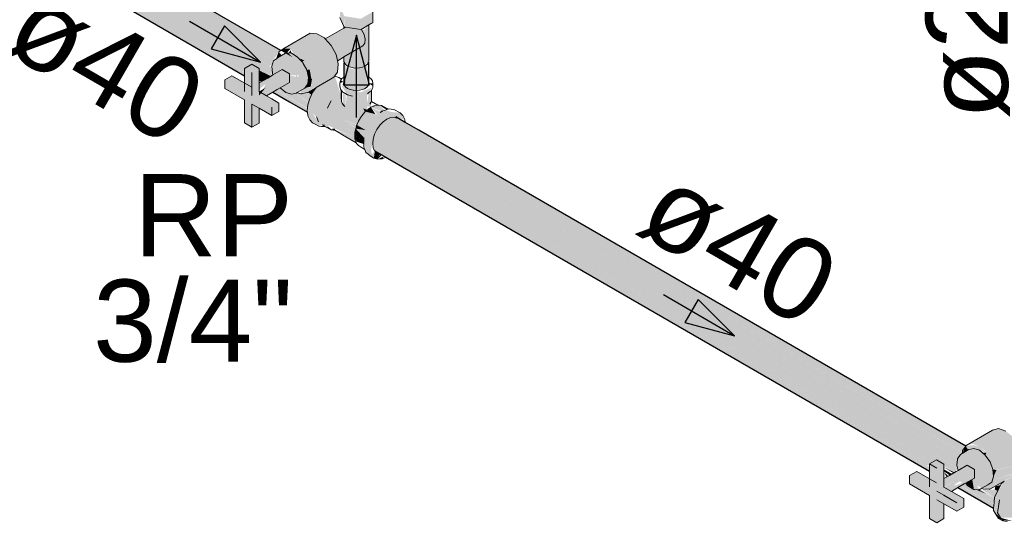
# Model space of a CAD drawing. Header units: millimetres. Extents: x 567 to 934, y -1 to 364.
# Tile 962 of 1056: x 735.2 to 737.6, y 196.3 to 197.53. Entities that reach past the tile are written whole.
import ezdxf

# ---------------------------------------------------------------- set-up
doc = ezdxf.new("R2010")
doc.units = ezdxf.units.MM
doc.header["$MEASUREMENT"] = 0
doc.linetypes.add('NULL', pattern=[0])
for name, color, linetype, lineweight in [('AF-Condutos', 140, 'Continuous', 25), ('AF-Conexões', 152, 'Continuous', 18), ('AF-Registro', 253, 'Continuous', 18), ('AF-Sentido conduto', 140, 'Continuous', 30), ('AF-Textos conduto', 7, 'Continuous', 9), ('Textos', 7, 'Continuous', 9)]:
    doc.layers.add(name, color=color, linetype=linetype, lineweight=lineweight)
doc.styles.add('Arial', font='arial.ttf')

msp = doc.modelspace()

# ---------------------------------------------------------------- hatches: boundary and pattern name
at = {"layer": 'AF-Condutos', "linetype": 'Continuous'}
for points in [[(735.4469, 197.6401), (735.4362, 197.6228), (735.4304, 197.6042), (735.7538, 197.4175), (735.7647, 197.4238), (735.7819, 197.414), (735.7828, 197.4091), (735.8135, 197.396), (735.8144, 197.4102), (735.6767, 197.4964), (735.8085, 197.4193), (735.8162, 197.4269)], [(735.4874, 197.6586), (735.475, 197.6597), (735.4606, 197.6532), (735.4469, 197.6401), (735.5142, 197.6013), (735.8159, 197.4327), (735.8327, 197.4549), (735.5087, 197.646), (735.836, 197.4573)], [(735.5087, 197.646), (735.8327, 197.4549), (735.836, 197.4573)], [(735.7447, 197.4123), (735.7538, 197.4175), (735.4304, 197.6042)], [(735.4673, 197.5657), (735.7475, 197.4045), (735.7475, 197.4106), (735.4304, 197.6042), (735.4304, 197.5876), (735.4362, 197.5758), (735.7475, 197.3961), (735.7475, 197.4043)], [(735.5142, 197.6013), (735.8127, 197.4289), (735.8177, 197.4316)], [(735.6767, 197.4964), (735.8112, 197.4123), (735.814, 197.4159)], [(735.9897, 197.376), (735.9926, 197.395), (735.9943, 197.3682), (735.9943, 197.4186), (735.9903, 197.4246)], [(736.0506, 197.3744), (736.0506, 197.4208), (736.0454, 197.4026), (736.0464, 197.3687)], [(735.7828, 197.3846), (735.7879, 197.3812), (735.8119, 197.3951), (735.7828, 197.4091)], [(735.9946, 197.3679), (735.9968, 197.3663), (736.0033, 197.4134), (735.9943, 197.4186)], [(736.0066, 197.3619), (736.0033, 197.4134), (735.9968, 197.3663)], [(736.0033, 197.4134), (736.0066, 197.3615), (736.0152, 197.4108), (736.0045, 197.4144)], [(736.0393, 197.3641), (736.0393, 197.4145), (736.0473, 197.4202), (736.0163, 197.4148), (736.0066, 197.3618), (736.0121, 197.3605)], [(736.0393, 197.3439), (736.0473, 197.4202), (736.0393, 197.4145)], [(736.0448, 197.3969), (736.0415, 197.365), (736.0463, 197.3686)], [(735.9935, 197.3688), (735.9926, 197.395), (735.991, 197.3722)], [(735.817, 197.3564), (735.9007, 197.3076), (735.9009, 197.3159), (735.8239, 197.3604)], [(735.8239, 197.3604), (735.901, 197.3168), (735.8268, 197.3621)], [(735.8272, 197.3623), (735.8996, 197.3176), (735.9036, 197.331), (735.8703, 197.3528), (735.8643, 197.3513), (735.8345, 197.3665)], [(735.8703, 197.3528), (735.9027, 197.3327), (735.9105, 197.349), (735.9, 197.3551)], [(735.9013, 197.3554), (735.911, 197.3498), (735.9184, 197.3652)], [(736.0737, 197.2992), (736.0919, 197.2885), (737.4975, 196.4772)], [(736.0919, 197.2885), (736.076, 197.2769), (737.486, 196.4632), (737.4867, 196.4642)], [(736.1162, 197.2956), (736.0853, 197.2925), (736.1417, 197.2599), (737.4976, 196.4784), (736.1398, 197.2753), (737.4989, 196.4912), (737.5058, 196.4933), (736.1733, 197.2623), (736.142, 197.2805), (737.5058, 196.4933)], [(736.0919, 197.2885), (737.4857, 196.4648), (737.4975, 196.4771)], [(736.139, 197.2823), (736.1733, 197.2623), (737.5058, 196.4933)], [(736.0612, 197.2416), (737.4354, 196.4482), (737.4354, 196.449), (736.0671, 197.2583)], [(736.0663, 197.259), (737.4354, 196.4686), (737.4857, 196.4397), (737.4852, 196.4417), (736.0778, 197.2756)], [(737.4354, 196.4686), (736.0672, 197.2585), (736.0671, 197.2583)], [(736.0671, 197.2583), (737.0766, 196.6612), (737.5757, 196.3682), (737.1951, 196.5928), (737.576, 196.3728), (737.4313, 196.4578), (737.4347, 196.4597), (737.4527, 196.446), (737.4794, 196.4295), (737.4857, 196.4395)], [(737.4096, 196.5069), (736.0779, 197.2758), (736.0778, 197.2756)], [(736.0778, 197.2756), (737.4836, 196.4426), (737.4858, 196.4629)], [(736.0779, 197.2758), (737.4858, 196.463), (737.486, 196.4632)], [(736.1398, 197.2753), (737.4951, 196.4799), (737.5027, 196.489)], [(736.1417, 197.2599), (737.4936, 196.4795), (737.4976, 196.4784)], [(736.0653, 197.2126), (737.4174, 196.4328), (737.4174, 196.433), (736.0999, 197.2008), (737.4174, 196.4404), (737.4174, 196.4423), (736.061, 197.2399), (737.4174, 196.457), (736.061, 197.2401), (737.4354, 196.4468), (736.0612, 197.2416), (736.0594, 197.2355)], [(736.061, 197.2401), (737.4238, 196.4534), (737.4239, 196.4535)], [(736.061, 197.2401), (737.4237, 196.4534), (737.4238, 196.4534)], [(736.6808, 196.8755), (737.5112, 196.3961), (736.061, 197.2399)], [(736.061, 197.2399), (737.4174, 196.4506), (737.4237, 196.4534)], [(736.0612, 197.2416), (737.4239, 196.4535), (737.4251, 196.4542)], [(736.096, 197.1949), (737.4174, 196.4319), (737.4174, 196.4321)], [(736.096, 197.1949), (737.4174, 196.4321), (737.4174, 196.4328)], [(736.0999, 197.2008), (737.4174, 196.433), (737.4174, 196.4403)], [(736.6808, 196.8755), (736.725, 196.8495), (737.4174, 196.447), (737.4178, 196.45)], [(736.725, 196.8495), (737.4111, 196.4461), (737.4174, 196.447)], [(737.0766, 196.6612), (737.4259, 196.4546), (737.4272, 196.4554)], [(737.1951, 196.5928), (737.4276, 196.4556), (737.4301, 196.4571)], [(737.4527, 196.4422), (737.4756, 196.4273), (737.4786, 196.4291)], [(737.4527, 196.4316), (737.4665, 196.4221), (737.4722, 196.4254), (737.4527, 196.4366)], [(737.4591, 196.4178), (737.4633, 196.4202), (737.4527, 196.4298)], [(737.4865, 196.392), (737.5735, 196.3418), (737.5742, 196.3499), (737.4938, 196.3962)], [(737.4945, 196.3966), (737.5714, 196.3515), (737.5755, 196.3658), (737.5568, 196.3765), (737.5356, 196.3851), (737.5023, 196.4012)], [(737.5822, 196.3842), (737.5907, 196.3981), (737.5781, 196.3957), (737.5763, 196.3879)], [(737.5388, 196.3869), (737.5298, 196.3875), (737.5568, 196.3765)], [(737.54, 196.3876), (737.5748, 196.3665), (737.5757, 196.3682)], [(737.5441, 196.388), (737.5757, 196.3682), (737.5832, 196.3832), (737.5772, 196.3867)]]:
    msp.add_hatch(color=151, dxfattribs=at).paths.add_polyline_path(points)
at = {"layer": 'AF-Conexões', "linetype": 'Continuous'}
for points in [[(735.9135, 197.2816), (735.9285, 197.2732), (735.9365, 197.2765), (735.9585, 197.2638), (735.9506, 197.2752), (736.0161, 197.2456), (736.0161, 197.2531), (735.983, 197.279), (736.0168, 197.2693), (735.9855, 197.2907), (736.0213, 197.277), (736.041, 197.3074), (736.0364, 197.3167), (736.0469, 197.3126), (736.0461, 197.3488), (736.0583, 197.3682), (736.0305, 197.3551), (735.9838, 197.372), (735.9968, 197.3505), (735.9938, 197.3207), (735.9871, 197.3261), (735.9834, 197.3456), (735.9679, 197.3948), (735.9244, 197.3688), (735.9135, 197.3551), (735.9018, 197.3251), (735.9131, 197.3131), (735.9131, 197.3041), (735.9227, 197.296), (735.9275, 197.2836), (735.9131, 197.3041), (735.9131, 197.3131), (735.9018, 197.3251), (735.9018, 197.2981)], [(735.981, 197.3837), (735.9796, 197.3776), (735.9894, 197.3818)], [(736.059, 197.3716), (736.0604, 197.3776), (736.0506, 197.3776)], [(735.9835, 197.3323), (735.9855, 197.3288), (735.9849, 197.3574)], [(735.9871, 197.3261), (735.9938, 197.3207), (735.9903, 197.3495), (735.9874, 197.3559)], [(735.9901, 197.3543), (735.9938, 197.3207), (735.9942, 197.3482)], [(736.0553, 197.3587), (736.0499, 197.3542), (736.0461, 197.3218), (736.0559, 197.3195)], [(736.1381, 197.2891), (736.1265, 197.3057), (736.1063, 197.3075), (736.0922, 197.3118), (736.0801, 197.3076), (736.057, 197.3186), (736.0708, 197.3014), (736.0424, 197.3086), (736.0209, 197.2761), (736.0429, 197.2634), (736.0185, 197.2672), (736.0381, 197.2455), (736.0435, 197.209), (736.0628, 197.1954), (736.0645, 197.2114), (736.0578, 197.2047), (736.056, 197.2163), (736.0646, 197.2532), (736.0773, 197.2752), (736.0946, 197.2905), (736.112, 197.2952)], [(736.0455, 197.3131), (736.0364, 197.3167), (736.0408, 197.3078)], [(736.0559, 197.3191), (736.0419, 197.3087), (736.0663, 197.3025)], [(736.0755, 197.324), (736.0557, 197.3194), (736.0821, 197.3093), (736.0883, 197.3129)], [(736.0966, 197.3148), (736.0755, 197.324), (736.0935, 197.3136)], [(735.983, 197.279), (736.0167, 197.2604), (736.0189, 197.2687)], [(736.015, 197.2542), (736.0167, 197.2604), (735.983, 197.279)], [(735.9855, 197.2907), (736.0176, 197.2697), (736.0209, 197.2761)], [(735.9621, 197.266), (736.0197, 197.2327), (736.0191, 197.2395), (735.9846, 197.2589)], [(736.0161, 197.2412), (736.0161, 197.2456), (735.9846, 197.2589)], [(736.0161, 197.2582), (736.0381, 197.2375), (736.0381, 197.2455), (736.0186, 197.267)], [(736.0381, 197.2375), (736.0169, 197.2575), (736.0168, 197.2497)], [(736.0187, 197.2671), (736.0429, 197.2634), (736.021, 197.276)], [(736.0168, 197.2417), (736.0381, 197.2294), (736.0381, 197.2375), (736.0168, 197.2495)], [(736.0207, 197.2352), (736.0381, 197.2294), (736.0186, 197.2406)], [(736.0772, 197.2057), (736.065, 197.2124), (736.0628, 197.1954), (736.0721, 197.1925)], [(736.081, 197.2018), (736.0778, 197.2054), (736.0721, 197.1925)], [(736.083, 197.1936), (736.0873, 197.1999), (736.0721, 197.1925)], [(737.5904, 196.3188), (737.6257, 196.3191), (737.6317, 196.2999), (737.6468, 196.2922), (737.666, 196.3042), (737.6444, 196.3004), (737.6773, 196.2814), (737.6747, 196.2951), (737.6347, 196.3436), (737.6439, 196.3677), (737.6476, 196.3852), (737.6189, 196.3967), (737.6377, 196.4118), (737.6366, 196.4294), (737.5998, 196.4082), (737.5757, 196.3682), (737.5731, 196.3366)], [(737.5731, 196.3366), (737.5855, 196.3171), (737.5959, 196.3111)], [(737.5904, 196.3188), (737.5974, 196.3123), (737.619, 196.3106)]]:
    msp.add_hatch(color=161, dxfattribs=at).paths.add_polyline_path(points)
at = {"layer": 'AF-Registro', "linetype": 'Continuous'}
for points in [[(735.9798, 197.5427), (735.9897, 197.5164), (735.9906, 197.5411), (735.9798, 197.5643)], [(736.0602, 197.5303), (736.0602, 197.5519), (736.0308, 197.5349), (735.9906, 197.5411), (735.9906, 197.5146), (736.0308, 197.5084), (736.0506, 197.5199)], [(735.991, 197.4426), (735.994, 197.5141), (735.9897, 197.5164), (735.9897, 197.4294), (735.9943, 197.4226), (736.0152, 197.4147), (736.035, 197.4172), (736.0506, 197.4313), (736.0506, 197.5199), (736.0381, 197.5073), (735.9943, 197.5141), (735.9943, 197.4757), (735.9965, 197.4458)], [(735.991, 197.4426), (735.9943, 197.4757), (735.9943, 197.522)], [(735.9075, 197.4995), (735.8434, 197.4625), (735.8599, 197.4615), (735.8779, 197.4511), (735.9584, 197.4701), (735.9441, 197.4857), (735.924, 197.4985)], [(735.994, 197.5141), (735.9441, 197.4857), (735.9535, 197.4755), (735.9741, 197.4328), (736.0361, 197.4686), (736.0415, 197.4848), (736.0327, 197.5075), (735.9897, 197.4889), (736.0306, 197.5084), (736.0045, 197.5125), (735.9897, 197.5057)], [(736.0185, 197.5013), (736.0315, 197.5088), (735.9897, 197.4889)], [(735.9668, 197.3946), (735.9741, 197.4051), (735.976, 197.4247), (735.9705, 197.4477), (735.9584, 197.4701), (735.8779, 197.4511), (735.8599, 197.4615), (735.8679, 197.4471), (735.8761, 197.4423), (735.8884, 197.4271), (735.8836, 197.438), (735.8935, 197.4323), (735.8892, 197.428), (735.8989, 197.4101), (735.9064, 197.4107), (735.91, 197.3958), (735.9106, 197.374), (735.9026, 197.3576)], [(735.8261, 197.4384), (735.8382, 197.4455), (735.8326, 197.4525)], [(735.8481, 197.3554), (735.8573, 197.3523), (735.8738, 197.3537), (735.8946, 197.3658), (735.9018, 197.376), (735.9033, 197.3917), (735.8989, 197.4101), (735.8903, 197.426), (735.8761, 197.4423), (735.8617, 197.4507), (735.8485, 197.4515), (735.8277, 197.4395), (735.8416, 197.4096), (735.8573, 197.3962), (735.8781, 197.3981), (735.8794, 197.3925), (735.8573, 197.3962), (735.8573, 197.3817), (735.8345, 197.3665)], [(735.8632, 197.4416), (735.852, 197.4535), (735.8599, 197.4615), (735.8434, 197.4625), (735.836, 197.4573)], [(735.8542, 197.4511), (735.8617, 197.4507), (735.8604, 197.4584)], [(735.7828, 197.4135), (735.7648, 197.4239), (735.7475, 197.4139), (735.7655, 197.4035), (735.7655, 197.3475), (735.7944, 197.3434), (735.8313, 197.3295), (735.7828, 197.3575), (735.7828, 197.4135), (735.7742, 197.3807)], [(735.8168, 197.3979), (735.8416, 197.4096), (735.8277, 197.4395), (735.8154, 197.4247)], [(735.8868, 197.4306), (735.8935, 197.4323), (735.8836, 197.438)], [(735.7655, 197.3475), (735.7655, 197.4035), (735.7475, 197.4139), (735.7475, 197.3779)], [(735.8573, 197.3797), (735.8573, 197.4005), (735.8393, 197.4109), (735.7828, 197.3783), (735.7828, 197.3624), (735.7992, 197.3764), (735.7884, 197.3543), (735.8008, 197.3471)], [(735.8998, 197.355), (735.9093, 197.3671), (735.8946, 197.3658), (735.8689, 197.4074), (735.8859, 197.3534)], [(735.9033, 197.3917), (735.9105, 197.3884), (735.9064, 197.4107), (735.8989, 197.4101)], [(735.7475, 197.3579), (735.7648, 197.3679), (735.7163, 197.3959), (735.699, 197.3859)], [(735.7475, 197.3371), (735.7475, 197.2811), (735.7655, 197.2707), (735.7655, 197.3267), (735.814, 197.2987), (735.814, 197.3195), (735.7655, 197.3475), (735.7475, 197.3779), (735.7475, 197.3579), (735.699, 197.3859), (735.699, 197.3651)], [(735.9087, 197.3694), (735.9119, 197.3877), (735.9033, 197.3917), (735.9018, 197.376), (735.8946, 197.3658)], [(735.7986, 197.3666), (735.7828, 197.3575), (735.7828, 197.3476)], [(735.7655, 197.3475), (735.814, 197.3195), (735.814, 197.2987), (735.8313, 197.3087), (735.8313, 197.3295), (735.7944, 197.3434)], [(735.7655, 197.2707), (735.7828, 197.3367), (735.7655, 197.3267)], [(735.7783, 197.3193), (735.7655, 197.2707), (735.7828, 197.2807), (735.7828, 197.3167)], [(737.5711, 196.5321), (737.507, 196.4951), (737.5216, 196.4989), (737.5392, 196.493), (737.5568, 196.4785), (737.5533, 196.4714), (737.5649, 196.4549), (737.5392, 196.443), (737.579, 196.435), (737.6463, 196.4499), (737.6453, 196.462), (737.6354, 196.4949), (737.6209, 196.5155), (737.6033, 196.53), (737.5857, 196.5359)], [(737.4839, 196.4467), (737.487, 196.4339), (737.5088, 196.4465), (737.5272, 196.4363), (737.5215, 196.4122), (737.5256, 196.3877), (737.5388, 196.3869), (737.5341, 196.3971), (737.5446, 196.391), (737.5692, 196.4057), (737.5736, 196.419), (737.5721, 196.4364), (737.5649, 196.4549), (737.5533, 196.4714), (737.5392, 196.483), (737.5251, 196.4877), (737.4973, 196.4748), (737.4855, 196.4624)], [(737.4973, 196.4754), (737.5121, 196.4839), (737.5058, 196.4933)], [(737.5062, 196.494), (737.5121, 196.4839), (737.5171, 196.4868), (737.5392, 196.483), (737.5511, 196.4671), (737.5446, 196.4812), (737.5562, 196.4774), (737.5392, 196.493), (737.5239, 196.4956)], [(737.5466, 196.4769), (737.5533, 196.4714), (737.5562, 196.4774)], [(737.4527, 196.4493), (737.4347, 196.4597), (737.4174, 196.4497), (737.4354, 196.4393), (737.4354, 196.3833), (737.4839, 196.3553), (737.4839, 196.3345), (737.5012, 196.3445), (737.5012, 196.3653), (737.4527, 196.3933), (737.4527, 196.4493), (737.4441, 196.4165)], [(737.4354, 196.3833), (737.4354, 196.4393), (737.4174, 196.4497), (737.4174, 196.4137)], [(737.5092, 196.4467), (737.4527, 196.4141), (737.4527, 196.3933), (737.5272, 196.4363)], [(737.5272, 196.4155), (737.5272, 196.4363), (737.4843, 196.4116), (737.4795, 196.4), (737.4914, 196.4075), (737.4975, 196.404), (737.4781, 196.3969), (737.4843, 196.4116), (737.4536, 196.3929), (737.4708, 196.3829)], [(737.5721, 196.4364), (737.5736, 196.419), (737.5804, 196.4347)], [(737.6408, 196.4334), (737.6463, 196.4499), (737.5804, 196.4347), (737.5736, 196.419), (737.5823, 196.4129)], [(737.4174, 196.3937), (737.4347, 196.4037), (737.3862, 196.4317), (737.3689, 196.4217)], [(737.4174, 196.3729), (737.4174, 196.3169), (737.4354, 196.3065), (737.4354, 196.3625), (737.4839, 196.3345), (737.4839, 196.3553), (737.4354, 196.3833), (737.4174, 196.4137), (737.4174, 196.3937), (737.3689, 196.4217), (737.3689, 196.4009)], [(737.5256, 196.3877), (737.5215, 196.4122), (737.5051, 196.4027)], [(737.5477, 196.3921), (737.5632, 196.388), (737.5757, 196.3956), (737.5823, 196.4129), (737.5736, 196.419), (737.5692, 196.4057)], [(737.6361, 196.4302), (737.5823, 196.4129), (737.5767, 196.3964), (737.5646, 196.3879)], [(737.4354, 196.3065), (737.4527, 196.3725), (737.4354, 196.3625)], [(737.4482, 196.3552), (737.4354, 196.3065), (737.4527, 196.3165), (737.4527, 196.3525)]]:
    msp.add_hatch(color=254, dxfattribs=at).paths.add_polyline_path(points)

# ---------------------------------------------------------------- linework, layer by layer
at = {"layer": 'AF-Condutos'}
for p, q in [((735.836, 197.4573), (735.5087, 197.6463)), ((735.4613, 197.5613), (735.7475, 197.3961)), ((735.9901, 197.429), (735.9897, 197.4255)), ((735.9897, 197.4255), (735.9897, 197.4222)), ((735.9897, 197.4222), (735.9897, 197.3959)), ((736.0506, 197.4273), (736.0499, 197.4298)), ((736.0506, 197.4208), (736.0506, 197.4273)), ((736.0506, 197.3954), (736.0506, 197.4208)), ((735.9897, 197.3959), (735.9897, 197.3929)), ((735.9897, 197.3929), (735.9897, 197.376)), ((735.9897, 197.376), (735.9897, 197.374)), ((736.0506, 197.3926), (736.0506, 197.3954)), ((736.0506, 197.3774), (736.0506, 197.3926)), ((736.0506, 197.3744), (736.0506, 197.3774)), ((735.8166, 197.3562), (735.8573, 197.3327)), ((735.99, 197.3544), (735.9901, 197.3543)), ((735.8573, 197.3327), (735.9007, 197.3076)), ((736.1226, 197.2919), (736.1162, 197.2956)), ((736.139, 197.2824), (736.1226, 197.2919)), ((736.1419, 197.2807), (736.139, 197.2824)), ((736.1725, 197.2631), (736.1419, 197.2807)), ((737.5058, 196.4933), (736.1725, 197.2631)), ((736.0653, 197.2126), (736.0918, 197.1973)), ((736.0918, 197.1973), (736.096, 197.1949)), ((736.096, 197.1949), (737.4174, 196.4319)), ((737.4865, 196.392), (737.5272, 196.3685)), ((737.5272, 196.3685), (737.5735, 196.3418))]:
    msp.add_line(p, q, dxfattribs=at)
at = {"layer": 'AF-Conexões'}
for p, q in [((735.9679, 197.3948), (735.9668, 197.3946)), ((735.9772, 197.3919), (735.9679, 197.3948)), ((735.9839, 197.3878), (735.9772, 197.3919)), ((735.981, 197.3837), (735.9796, 197.3776)), ((735.9796, 197.3776), (735.9797, 197.3744)), ((735.9797, 197.3744), (735.9797, 197.3717)), ((735.9839, 197.3878), (735.981, 197.3837)), ((735.985, 197.3893), (735.9839, 197.3878)), ((735.9897, 197.3929), (735.985, 197.3893)), ((735.9897, 197.376), (735.9894, 197.3776)), ((735.9904, 197.373), (735.9897, 197.376)), ((735.9935, 197.3688), (735.9904, 197.373)), ((736.0496, 197.373), (736.0465, 197.3688)), ((736.0506, 197.3774), (736.0496, 197.373)), ((736.055, 197.3893), (736.0506, 197.3926)), ((736.0506, 197.3776), (736.0506, 197.3774)), ((736.059, 197.3837), (736.055, 197.3893)), ((736.0604, 197.3778), (736.059, 197.3837)), ((736.0603, 197.3676), (736.0604, 197.3776)), ((736.0604, 197.3776), (736.0604, 197.3778)), ((735.9135, 197.3551), (735.9063, 197.3402)), ((735.9219, 197.3674), (735.9135, 197.3551)), ((735.9797, 197.3717), (735.9803, 197.3676)), ((735.9803, 197.3676), (735.981, 197.3636)), ((735.981, 197.3636), (735.9832, 197.3608)), ((735.9832, 197.3608), (735.9836, 197.3602)), ((735.9832, 197.3608), (735.9834, 197.3411)), ((735.9834, 197.3411), (735.9836, 197.3602)), ((735.9837, 197.3602), (735.9835, 197.3413)), ((735.9836, 197.3602), (735.9837, 197.3602)), ((735.9837, 197.3602), (735.9839, 197.3599)), ((735.9839, 197.3599), (735.9846, 197.3591)), ((735.9846, 197.3591), (735.9869, 197.3562)), ((735.9869, 197.3562), (735.9894, 197.3548)), ((735.9896, 197.3546), (735.9894, 197.355)), ((735.9894, 197.3548), (735.9896, 197.3547)), ((735.9896, 197.3547), (735.9897, 197.3546)), ((735.9897, 197.3546), (735.9896, 197.3546)), ((735.9901, 197.3543), (735.9897, 197.3546)), ((735.9897, 197.3546), (735.99, 197.3544)), ((735.99, 197.3544), (735.9918, 197.3534)), ((735.9942, 197.352), (735.9901, 197.3543)), ((735.9918, 197.3534), (735.9968, 197.3505)), ((735.9983, 197.3651), (735.9935, 197.3688)), ((735.9988, 197.3493), (735.9942, 197.352)), ((735.9968, 197.3505), (735.9988, 197.3493)), ((736.0047, 197.3623), (735.9983, 197.3651)), ((735.9988, 197.3493), (736.0046, 197.3478)), ((736.0104, 197.3462), (735.9988, 197.3493)), ((736.0121, 197.3605), (736.0047, 197.3623)), ((736.02, 197.3599), (736.0121, 197.3605)), ((736.0279, 197.3605), (736.02, 197.3599)), ((736.0353, 197.3623), (736.0279, 197.3605)), ((736.0416, 197.3651), (736.0353, 197.3623)), ((736.0465, 197.3688), (736.0416, 197.3651)), ((736.0461, 197.3517), (736.0486, 197.3531)), ((736.0486, 197.3531), (736.0491, 197.3536)), ((736.0491, 197.3536), (736.0506, 197.3548)), ((736.0506, 197.3548), (736.0531, 197.3568)), ((736.0531, 197.3568), (736.0566, 197.3598)), ((736.0566, 197.3598), (736.0568, 197.3601)), ((736.0566, 197.3333), (736.0568, 197.3599)), ((736.0568, 197.3601), (736.0584, 197.3637)), ((736.0568, 197.3599), (736.0568, 197.3601)), ((736.0584, 197.3637), (736.0603, 197.3676)), ((735.9018, 197.3251), (735.9003, 197.3107)), ((735.9063, 197.3402), (735.9018, 197.3251)), ((735.9495, 197.3173), (735.9585, 197.3349)), ((735.954, 197.3261), (735.9495, 197.3173)), ((735.9585, 197.3349), (735.954, 197.3261)), ((735.9834, 197.3411), (735.9834, 197.339)), ((735.9834, 197.339), (735.9834, 197.3411)), ((735.9835, 197.3413), (735.9835, 197.3324)), ((735.9835, 197.3324), (735.9835, 197.3323)), ((735.9835, 197.3323), (735.9855, 197.3288)), ((735.9855, 197.3288), (735.9859, 197.3282)), ((735.9859, 197.3282), (735.9871, 197.3261)), ((735.992, 197.3211), (735.987, 197.3271)), ((735.9871, 197.3261), (735.992, 197.3211)), ((736.0046, 197.3478), (736.0104, 197.3462)), ((736.0546, 197.3291), (736.0531, 197.3263)), ((736.0531, 197.3263), (736.0546, 197.329)), ((736.0543, 197.3316), (736.0546, 197.3291)), ((736.0546, 197.329), (736.055, 197.3298)), ((736.055, 197.3298), (736.0558, 197.3313)), ((736.0558, 197.3313), (736.0564, 197.3323)), ((736.0564, 197.3323), (736.0566, 197.3327)), ((736.0566, 197.3327), (736.0566, 197.3333)), ((736.0724, 197.3243), (736.0568, 197.3331)), ((736.0694, 197.3246), (736.0638, 197.3224)), ((736.0724, 197.3243), (736.0694, 197.3246)), ((735.9003, 197.3107), (735.9007, 197.3076)), ((735.9007, 197.3076), (735.9018, 197.2981)), ((736.0359, 197.3012), (736.0298, 197.2937)), ((736.0353, 197.3004), (736.041, 197.3074)), ((736.0408, 197.3073), (736.0359, 197.3012)), ((736.0419, 197.3087), (736.0408, 197.3073)), ((736.0488, 197.3141), (736.0419, 197.3087)), ((736.0557, 197.3194), (736.0488, 197.3141)), ((736.0625, 197.322), (736.0557, 197.3194)), ((736.0638, 197.3224), (736.0625, 197.322)), ((736.0755, 197.324), (736.0724, 197.3243)), ((736.0815, 197.3235), (736.0755, 197.324)), ((736.0825, 197.3095), (736.0777, 197.3067)), ((736.0777, 197.3067), (736.0834, 197.3088)), ((736.0966, 197.3148), (736.0815, 197.3235)), ((736.0902, 197.3124), (736.0825, 197.3095)), ((736.0966, 197.3148), (736.0902, 197.3124)), ((736.0979, 197.3153), (736.0966, 197.3148)), ((736.1047, 197.3147), (736.0979, 197.3153)), ((736.1115, 197.3141), (736.1047, 197.3147)), ((736.1265, 197.3057), (736.1115, 197.3141)), ((736.1305, 197.302), (736.1265, 197.3057)), ((736.1336, 197.299), (736.1305, 197.302)), ((735.9018, 197.2981), (735.9063, 197.2882)), ((735.9063, 197.2882), (735.9135, 197.2816)), ((735.9135, 197.2816), (735.92, 197.2779)), ((735.92, 197.2779), (735.9285, 197.2732)), ((735.9227, 197.296), (735.9233, 197.2946)), ((735.9233, 197.2946), (735.9227, 197.296)), ((735.9233, 197.2946), (735.9275, 197.2836)), ((735.9251, 197.2898), (735.9233, 197.2946)), ((735.9275, 197.2836), (735.9251, 197.2898)), ((735.9365, 197.2765), (735.9424, 197.2731)), ((735.9425, 197.2759), (735.9365, 197.2765)), ((736.0254, 197.2849), (736.0209, 197.2761)), ((736.0213, 197.277), (736.0255, 197.2852)), ((736.0213, 197.2769), (736.0213, 197.277)), ((736.0298, 197.2937), (736.0254, 197.2849)), ((736.0255, 197.2852), (736.0297, 197.2934)), ((736.0297, 197.2934), (736.0297, 197.2935)), ((736.0297, 197.2935), (736.0298, 197.2935)), ((736.0773, 197.2752), (736.0857, 197.284)), ((736.0857, 197.284), (736.0946, 197.2905)), ((736.0946, 197.2905), (736.1036, 197.2943)), ((736.1036, 197.2943), (736.112, 197.2952)), ((736.112, 197.2952), (736.1191, 197.2929)), ((736.1381, 197.2891), (736.1336, 197.299)), ((736.139, 197.2824), (736.1381, 197.2891)), ((735.9285, 197.2732), (735.9353, 197.2726)), ((735.9353, 197.2726), (735.9421, 197.272)), ((735.9421, 197.272), (735.9434, 197.2725)), ((735.9424, 197.2731), (735.9434, 197.2725)), ((735.9434, 197.2725), (735.9447, 197.2717)), ((735.9447, 197.2717), (735.9585, 197.2638)), ((735.9495, 197.2709), (735.954, 197.2673)), ((735.9585, 197.2638), (735.9495, 197.2709)), ((735.954, 197.2673), (735.9585, 197.2638)), ((735.9585, 197.2638), (735.9645, 197.2632)), ((735.9621, 197.266), (735.9674, 197.263)), ((735.9678, 197.2655), (735.9621, 197.266)), ((735.9645, 197.2632), (735.9674, 197.263)), ((735.9674, 197.263), (735.9947, 197.2471)), ((736.0168, 197.261), (736.0161, 197.2582)), ((736.0161, 197.2582), (736.0161, 197.2502)), ((736.0185, 197.2672), (736.0168, 197.261)), ((736.0209, 197.2761), (736.0185, 197.2672)), ((736.0612, 197.2416), (736.0646, 197.2532)), ((736.0646, 197.2532), (736.0701, 197.2647)), ((736.0701, 197.2647), (736.0773, 197.2752)), ((735.9947, 197.2471), (736.0197, 197.2327)), ((736.0161, 197.2502), (736.0161, 197.2472)), ((736.0161, 197.2472), (736.0161, 197.2421)), ((736.0161, 197.2421), (736.0185, 197.2359)), ((736.0185, 197.2359), (736.0197, 197.2327)), ((736.0197, 197.2327), (736.0209, 197.2297)), ((736.0209, 197.2297), (736.0254, 197.2261)), ((736.0381, 197.2375), (736.0381, 197.2455)), ((736.0381, 197.2455), (736.0382, 197.2409)), ((736.0381, 197.2294), (736.0381, 197.2375)), ((736.0382, 197.2292), (736.0381, 197.2294)), ((736.0382, 197.2409), (736.0382, 197.2319)), ((736.0382, 197.2319), (736.0382, 197.2292)), ((736.0382, 197.2292), (736.0382, 197.2283)), ((736.06, 197.2305), (736.0612, 197.2416)), ((736.0612, 197.2209), (736.06, 197.2305)), ((736.0254, 197.2261), (736.0299, 197.2226)), ((736.0299, 197.2226), (736.0407, 197.2163)), ((736.0382, 197.2283), (736.0382, 197.2266)), ((736.0382, 197.2266), (736.0382, 197.2229)), ((736.0382, 197.2229), (736.0393, 197.2199)), ((736.0393, 197.2199), (736.0393, 197.2198)), ((736.0393, 197.2198), (736.0407, 197.2163)), ((736.0407, 197.2163), (736.0408, 197.2159)), ((736.0408, 197.2159), (736.0435, 197.209)), ((736.0435, 197.209), (736.0486, 197.205)), ((736.0486, 197.205), (736.0536, 197.201)), ((736.0646, 197.2132), (736.0612, 197.2209)), ((736.0653, 197.2126), (736.0646, 197.2132)), ((736.0701, 197.2081), (736.0653, 197.2126)), ((736.0658, 197.2106), (736.0701, 197.2081)), ((736.0536, 197.201), (736.0628, 197.1954)), ((736.0628, 197.1954), (736.0721, 197.1925)), ((736.0721, 197.1925), (736.083, 197.1936)), ((736.083, 197.1936), (736.0918, 197.1973)), ((737.5923, 196.4012), (737.5757, 196.3682)), ((737.5998, 196.4082), (737.5923, 196.4012)), ((737.5757, 196.3682), (737.5739, 196.3471)), ((737.5735, 196.3418), (737.5731, 196.3366)), ((737.5737, 196.3436), (737.5735, 196.3418)), ((737.5739, 196.3471), (737.5737, 196.3436)), ((737.5845, 196.3407), (737.584, 196.3357)), ((737.5842, 196.3356), (737.5879, 196.362)), ((737.5879, 196.362), (737.5845, 196.3407)), ((737.5731, 196.3366), (737.5855, 196.3171)), ((737.584, 196.3357), (737.5835, 196.3306)), ((737.5835, 196.3306), (737.5842, 196.3356)), ((737.5835, 196.3306), (737.5904, 196.3188)), ((737.5855, 196.3171), (737.5959, 196.3111)), ((737.5904, 196.3188), (737.5974, 196.3123)), ((737.5959, 196.3111), (737.6065, 196.3095))]:
    msp.add_line(p, q, dxfattribs=at)
at = {"layer": 'AF-Registro'}
for p, q in [((736.0602, 197.5303), (736.0602, 197.5519)), ((735.9798, 197.5378), (735.9897, 197.5164)), ((735.9897, 197.5164), (735.9906, 197.5146)), ((735.9897, 197.5164), (735.9897, 197.5148)), ((736.0315, 197.5088), (736.0506, 197.5199)), ((736.0506, 197.5199), (736.0602, 197.5254)), ((736.0506, 197.4313), (736.0506, 197.5199)), ((736.0602, 197.5254), (736.0602, 197.5303)), ((735.9075, 197.4995), (735.8434, 197.4625)), ((735.924, 197.4985), (735.9075, 197.4995)), ((735.942, 197.4881), (735.924, 197.4985)), ((735.9897, 197.5121), (735.95, 197.4892)), ((735.9897, 197.5148), (735.9897, 197.5121)), ((735.9934, 197.5142), (735.9897, 197.5121)), ((735.9906, 197.5146), (735.9934, 197.5142)), ((735.9934, 197.5142), (736.0038, 197.5126)), ((736.0038, 197.5126), (736.0308, 197.5084)), ((736.0308, 197.5084), (736.0315, 197.5088)), ((736.0387, 197.4963), (736.0327, 197.5075)), ((736.0415, 197.4848), (736.0387, 197.4963)), ((735.9441, 197.4857), (735.942, 197.4881)), ((735.95, 197.4892), (735.9441, 197.4857)), ((735.9584, 197.4701), (735.9441, 197.4857)), ((735.9705, 197.4477), (735.9584, 197.4701)), ((735.9897, 197.4419), (736.0361, 197.4686)), ((736.0361, 197.4686), (736.0406, 197.475)), ((736.0406, 197.475), (736.0415, 197.4848)), ((735.8309, 197.4526), (735.8262, 197.4386)), ((735.8473, 197.4508), (735.8277, 197.4395)), ((735.8314, 197.454), (735.8309, 197.4526)), ((735.836, 197.4573), (735.8314, 197.454)), ((735.8424, 197.4618), (735.836, 197.4573)), ((735.8434, 197.4625), (735.8424, 197.4618)), ((735.8485, 197.4515), (735.8473, 197.4508)), ((735.8617, 197.4507), (735.8485, 197.4515)), ((735.8761, 197.4423), (735.8617, 197.4507)), ((735.9741, 197.4328), (735.9705, 197.4477)), ((735.7648, 197.4239), (735.7475, 197.4139)), ((735.7828, 197.4135), (735.7648, 197.4239)), ((735.8154, 197.4247), (735.8136, 197.4194)), ((735.8181, 197.4327), (735.8154, 197.4247)), ((735.8261, 197.4384), (735.8181, 197.4327)), ((735.8277, 197.4395), (735.8261, 197.4384)), ((735.8262, 197.4386), (735.8261, 197.4384)), ((735.8892, 197.428), (735.8761, 197.4423)), ((735.8903, 197.426), (735.8892, 197.428)), ((735.8989, 197.4101), (735.8903, 197.426)), ((735.9741, 197.4328), (735.9753, 197.4335)), ((735.976, 197.4247), (735.9741, 197.4328)), ((735.9741, 197.4051), (735.976, 197.4247)), ((735.9753, 197.4335), (735.9838, 197.4384)), ((735.9838, 197.4384), (735.9897, 197.4419)), ((735.9897, 197.4419), (735.9897, 197.4294)), ((735.9897, 197.4294), (735.9901, 197.429)), ((735.9901, 197.429), (735.9943, 197.4226)), ((735.9943, 197.4226), (736.001, 197.4187)), ((736.0393, 197.4185), (736.0473, 197.4242)), ((736.0473, 197.4242), (736.0499, 197.4298)), ((736.0499, 197.4298), (736.0506, 197.4313)), ((735.7475, 197.4139), (735.7475, 197.3961)), ((735.7655, 197.3857), (735.7655, 197.4035)), ((735.7655, 197.4035), (735.7655, 197.3857)), ((735.7828, 197.3783), (735.7828, 197.4135)), ((735.8156, 197.3972), (735.8039, 197.3904)), ((735.8136, 197.4194), (735.8152, 197.402)), ((735.8152, 197.402), (735.8168, 197.3979)), ((735.8168, 197.3979), (735.8156, 197.3972)), ((735.8393, 197.4109), (735.8168, 197.3979)), ((735.8573, 197.4005), (735.8393, 197.4109)), ((735.8573, 197.3797), (735.8573, 197.4005)), ((735.9033, 197.3917), (735.8989, 197.4101)), ((735.9668, 197.3946), (735.97, 197.3992)), ((735.97, 197.3992), (735.9741, 197.4051)), ((736.001, 197.4187), (736.0033, 197.4174)), ((736.0033, 197.4174), (736.0152, 197.4147)), ((736.0152, 197.4147), (736.0279, 197.4151)), ((736.0279, 197.4151), (736.035, 197.4172)), ((736.035, 197.4172), (736.0393, 197.4185)), ((735.7163, 197.3959), (735.699, 197.3859)), ((735.699, 197.3859), (735.699, 197.3651)), ((735.7648, 197.3679), (735.7163, 197.3959)), ((735.7475, 197.3961), (735.7475, 197.3779)), ((735.7475, 197.3779), (735.7475, 197.3579)), ((735.7655, 197.3683), (735.7655, 197.3857)), ((735.7655, 197.3857), (735.7655, 197.3683)), ((735.8039, 197.3904), (735.7828, 197.3783)), ((735.7828, 197.3757), (735.7828, 197.3783)), ((735.7828, 197.3575), (735.7828, 197.3757)), ((735.8345, 197.3665), (735.8573, 197.3797)), ((735.8946, 197.3658), (735.9018, 197.376)), ((735.9018, 197.376), (735.9033, 197.3917)), ((735.9219, 197.3674), (735.9569, 197.3876)), ((735.9569, 197.3876), (735.9651, 197.3923)), ((735.9651, 197.3923), (735.9668, 197.3946)), ((735.699, 197.3651), (735.7475, 197.3371)), ((735.7655, 197.3675), (735.7655, 197.3683)), ((735.7655, 197.3683), (735.7655, 197.3475)), ((735.7655, 197.3475), (735.7655, 197.3675)), ((735.8008, 197.3471), (735.7828, 197.3575)), ((735.8008, 197.3471), (735.8166, 197.3562)), ((735.8166, 197.3562), (735.8272, 197.3623)), ((735.8272, 197.3623), (735.8345, 197.3665)), ((735.8345, 197.3665), (735.8481, 197.3554)), ((735.8481, 197.3554), (735.8573, 197.3523)), ((735.8573, 197.3523), (735.8622, 197.3507)), ((735.8622, 197.3507), (735.8738, 197.3537)), ((735.8738, 197.3537), (735.876, 197.355)), ((735.876, 197.355), (735.8946, 197.3658)), ((735.876, 197.355), (735.8772, 197.3546)), ((735.8772, 197.3546), (735.885, 197.352)), ((735.885, 197.352), (735.8865, 197.3515)), ((735.8865, 197.3515), (735.8998, 197.355)), ((735.8998, 197.355), (735.9011, 197.3553)), ((735.9011, 197.3553), (735.9211, 197.3669)), ((735.9211, 197.3669), (735.9219, 197.3674)), ((735.7475, 197.3371), (735.7475, 197.2811)), ((735.7655, 197.3267), (735.7655, 197.2707)), ((735.7655, 197.3267), (735.7828, 197.3167)), ((735.7655, 197.2707), (735.7655, 197.3267)), ((735.814, 197.3395), (735.8008, 197.3471)), ((735.8313, 197.3295), (735.814, 197.3395)), ((735.8313, 197.3087), (735.8313, 197.3295)), ((735.7828, 197.3167), (735.814, 197.2987)), ((735.7828, 197.2807), (735.7828, 197.3167)), ((735.814, 197.3195), (735.814, 197.2987)), ((735.814, 197.2987), (735.814, 197.3195)), ((735.814, 197.2987), (735.8313, 197.3087)), ((735.7475, 197.2811), (735.7655, 197.2707)), ((735.7655, 197.2707), (735.7828, 197.2807)), ((737.5857, 196.5359), (737.5711, 196.5321)), ((737.6033, 196.53), (737.5857, 196.5359)), ((737.5711, 196.5321), (737.507, 196.4951)), ((737.5134, 196.4847), (737.4973, 196.4754)), ((737.5058, 196.4933), (737.498, 196.4823)), ((737.5062, 196.494), (737.5058, 196.4933)), ((737.507, 196.4951), (737.5062, 196.494)), ((737.5185, 196.486), (737.5134, 196.4847)), ((737.5251, 196.4877), (737.5185, 196.486)), ((737.5392, 196.483), (737.5251, 196.4877)), ((737.4853, 196.4606), (737.4839, 196.4467)), ((737.4855, 196.4624), (737.4853, 196.4606)), ((737.4927, 196.4727), (737.4855, 196.4624)), ((737.4973, 196.4754), (737.4927, 196.4727)), ((737.4978, 196.4799), (737.4973, 196.4754)), ((737.498, 196.4823), (737.4978, 196.4806)), ((737.4978, 196.4806), (737.4978, 196.4799)), ((737.5533, 196.4714), (737.5392, 196.483)), ((737.5599, 196.462), (737.5533, 196.4714)), ((737.5649, 196.4549), (737.5599, 196.462)), ((737.4347, 196.4597), (737.4174, 196.4497)), ((737.4354, 196.4393), (737.4174, 196.4497)), ((737.4174, 196.4497), (737.4174, 196.4319)), ((737.4174, 196.4497), (737.4354, 196.4393)), ((737.4527, 196.4493), (737.4347, 196.4597)), ((737.4527, 196.4141), (737.4527, 196.4493)), ((737.4839, 196.4467), (737.487, 196.4339)), ((737.5092, 196.4467), (737.487, 196.4339)), ((737.5272, 196.4363), (737.5092, 196.4467)), ((737.5272, 196.4155), (737.5272, 196.4363)), ((737.5721, 196.4364), (737.5649, 196.4549)), ((737.5736, 196.419), (737.5721, 196.4364)), ((737.3862, 196.4317), (737.3689, 196.4217)), ((737.3689, 196.4217), (737.3689, 196.4009)), ((737.4347, 196.4037), (737.3862, 196.4317)), ((737.4174, 196.4319), (737.4174, 196.4137)), ((737.4174, 196.4137), (737.4174, 196.3937)), ((737.4659, 196.4217), (737.4527, 196.4141)), ((737.4527, 196.4115), (737.4527, 196.4141)), ((737.4825, 196.4313), (737.4659, 196.4217)), ((737.487, 196.4339), (737.4825, 196.4313)), ((737.5051, 196.4027), (737.5272, 196.4155)), ((737.5692, 196.4057), (737.5736, 196.419)), ((737.3689, 196.4009), (737.4174, 196.3729)), ((737.4527, 196.3933), (737.4527, 196.4115)), ((737.4708, 196.3829), (737.4527, 196.3933)), ((737.4708, 196.3829), (737.4837, 196.3904)), ((737.4837, 196.3904), (737.4865, 196.392)), ((737.4865, 196.392), (737.5023, 196.4012)), ((737.5023, 196.4012), (737.5051, 196.4027)), ((737.5051, 196.4027), (737.5112, 196.3961)), ((737.5112, 196.3961), (737.5256, 196.3877)), ((737.5388, 196.3869), (737.5428, 196.3893)), ((737.5428, 196.3893), (737.5452, 196.3906)), ((737.5452, 196.3906), (737.5595, 196.3989)), ((737.5452, 196.3906), (737.5482, 196.3889)), ((737.5482, 196.3889), (737.5632, 196.388)), ((737.5595, 196.3989), (737.5692, 196.4057)), ((737.5646, 196.3879), (737.5998, 196.4082)), ((737.4174, 196.3729), (737.4174, 196.3169)), ((737.4354, 196.3833), (737.4527, 196.3733)), ((737.4527, 196.3733), (737.4354, 196.3833)), ((737.4527, 196.3733), (737.4534, 196.3729)), ((737.4839, 196.3553), (737.4527, 196.3733)), ((737.4534, 196.3729), (737.4839, 196.3553)), ((737.5012, 196.3653), (737.4708, 196.3829)), ((737.5012, 196.3445), (737.5012, 196.3653)), ((737.5256, 196.3877), (737.5272, 196.3876)), ((737.5272, 196.3876), (737.5388, 196.3869)), ((737.5632, 196.388), (737.5646, 196.3879)), ((737.4354, 196.3625), (737.4527, 196.3525)), ((737.4527, 196.3525), (737.4839, 196.3345)), ((737.4527, 196.3165), (737.4527, 196.3525)), ((737.4839, 196.3345), (737.5012, 196.3445)), ((737.4174, 196.3169), (737.4354, 196.3065)), ((737.4354, 196.3065), (737.4527, 196.3165))]:
    msp.add_line(p, q, dxfattribs=at)
at = {"layer": 'AF-Sentido conduto'}
for p, q in [((735.6983, 197.5177), (735.666, 197.4616)), ((735.7867, 197.4293), (735.6983, 197.5177)), ((736.02, 197.4946), (735.9876, 197.3739)), ((736.0523, 197.3739), (736.02, 197.4946)), ((735.666, 197.4616), (735.7867, 197.4293)), ((735.9876, 197.3739), (736.0523, 197.3739)), ((736.8534, 196.8508), (736.821, 196.7948)), ((736.9417, 196.7624), (736.8534, 196.8508)), ((736.821, 196.7948), (736.9417, 196.7624))]:
    msp.add_line(p, q, dxfattribs=at)
for points in [[(735.6135, 197.5293), (735.7867, 197.4293)], [(736.02, 197.2946), (736.02, 197.4946)], [(736.7685, 196.8624), (736.9417, 196.7624)]]:
    msp.add_lwpolyline(points, dxfattribs=at)

# ---------------------------------------------------------------- texts
at = {"layer": 'AF-Textos conduto', "linetype": 'NULL', "char_height": 0.2, "width": 0.962805, "attachment_point": 8, "line_spacing_factor": 0.6, "style": 'Arial'}
for s, insert, rotation in [('ø25', (737.6137, 197.5303), 90.0002), ('ø40', (735.3576, 197.3352), 329.9999), ('ø40', (736.9016, 196.8929), 329.9999)]:
    msp.add_mtext(s, dxfattribs=dict(at, insert=insert, rotation=rotation))
at = {"layer": 'Textos', "linetype": 'NULL', "char_height": 0.2, "attachment_point": 9, "line_spacing_factor": 0.6, "style": 'Arial'}
for s, insert, width in [('RP', (735.8656, 196.9562), 0.776524), ('3/4"', (735.8656, 196.6962), 0.975)]:
    msp.add_mtext(s, dxfattribs=dict(at, insert=insert, width=width))

doc.saveas('drawing.dxf')
